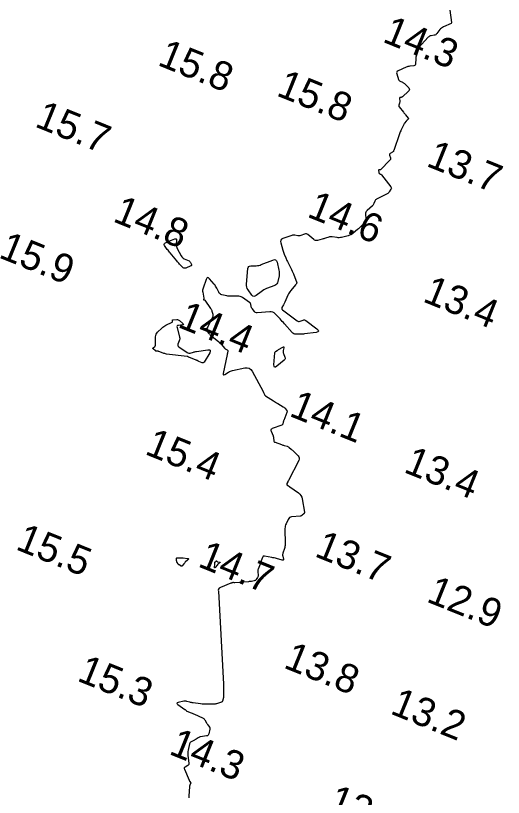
# Model space of a CAD drawing. Extents: x 3040093 to 3056816, y 408076 to 509144.
# Drawn here: x 3043877.9 to 3043963, y 438856.9 to 438993.3 of the extents above; entities that cross this region are included whole.
import ezdxf

# ---------------------------------------------------------------- set-up
doc = ezdxf.new("R2010")
doc.units = 0
doc.layers.add('V-CHAN-CONT-EL15', color=7, linetype='Continuous')
doc.layers.add('V-TOPO-SOUN-0810', color=7, linetype='Continuous')

msp = doc.modelspace()

# ---------------------------------------------------------------- linework, layer by layer
at = {"layer": 'V-CHAN-CONT-EL15'}
for points in [[(3043953.63, 438994.29), (3043953.91, 438992.15), (3043953.91, 438992.13), (3043953.91, 438992.11), (3043953.91, 438992.09), (3043953.9, 438992.07), (3043953.88, 438992), (3043953.88, 438991.98), (3043953.87, 438991.97), (3043953.85, 438991.95), (3043953.84, 438991.95), (3043952.5, 438991.37), (3043952.32, 438991.28), (3043952.17, 438991.17), (3043952.02, 438991.05), (3043951.9, 438990.9), (3043951.36, 438990.2), (3043951.26, 438990.1), (3043951.16, 438990.02), (3043951.03, 438989.96), (3043950.9, 438989.92), (3043950.34, 438989.83), (3043950.2, 438989.79), (3043950.07, 438989.74), (3043949.96, 438989.66), (3043949.86, 438989.57), (3043948.65, 438988.3), (3043948.5, 438988.12), (3043948.36, 438987.92), (3043948.24, 438987.71), (3043948.15, 438987.48), (3043947.78, 438986.43), (3043947.73, 438986.26), (3043947.69, 438986.09), (3043947.67, 438985.91), (3043947.66, 438985.73), (3043947.65, 438984.98), (3043947.63, 438984.83), (3043947.57, 438984.72), (3043947.46, 438984.64), (3043947.32, 438984.6), (3043946.64, 438984.51), (3043946.48, 438984.49), (3043946.32, 438984.45), (3043946.16, 438984.4), (3043946, 438984.34), (3043944.61, 438983.73), (3043944.45, 438983.63), (3043944.36, 438983.5), (3043944.32, 438983.35), (3043944.36, 438983.16), (3043944.67, 438982.19), (3043944.71, 438982.09), (3043944.77, 438982.01), (3043944.84, 438981.94), (3043944.94, 438981.89), (3043945.34, 438981.73), (3043945.44, 438981.68), (3043945.53, 438981.62), (3043945.62, 438981.56), (3043945.7, 438981.49), (3043946.44, 438980.74), (3043946.55, 438980.59), (3043946.59, 438980.44), (3043946.54, 438980.29), (3043946.43, 438980.15), (3043945.36, 438979.17), (3043945.31, 438979.14), (3043945.26, 438979.11), (3043945.21, 438979.09), (3043945.15, 438979.08), (3043944.92, 438979.04), (3043944.87, 438979.02), (3043944.83, 438978.99), (3043944.81, 438978.95), (3043944.81, 438978.9), (3043944.87, 438978.39), (3043944.88, 438978.3), (3043944.87, 438978.22), (3043944.86, 438978.14), (3043944.83, 438978.05), (3043944.72, 438977.73), (3043944.7, 438977.65), (3043944.7, 438977.57), (3043944.72, 438977.5), (3043944.77, 438977.43), (3043945.53, 438976.49), (3043945.62, 438976.37), (3043945.71, 438976.26), (3043945.81, 438976.14), (3043945.9, 438976.03), (3043946.38, 438975.45), (3043946.41, 438975.4), (3043946.42, 438975.35), (3043946.4, 438975.31), (3043946.37, 438975.27), (3043946.18, 438975.11), (3043946.13, 438975.07), (3043946.09, 438975.02), (3043946.05, 438974.98), (3043946.01, 438974.93), (3043945.73, 438974.55), (3043945.67, 438974.47), (3043945.62, 438974.39), (3043945.57, 438974.31), (3043945.52, 438974.22), (3043945.13, 438973.38), (3043945.05, 438973.21), (3043944.97, 438973.04), (3043944.91, 438972.86), (3043944.84, 438972.69), (3043943.87, 438969.81), (3043943.82, 438969.72), (3043943.77, 438969.63), (3043943.69, 438969.56), (3043943.6, 438969.5), (3043943.21, 438969.29), (3043943.13, 438969.24), (3043943.08, 438969.16), (3043943.07, 438969.08), (3043943.09, 438968.98), (3043943.25, 438968.52), (3043943.28, 438968.42), (3043943.27, 438968.32), (3043943.24, 438968.22), (3043943.17, 438968.14), (3043941.5, 438966.44), (3043941.47, 438966.42), (3043941.45, 438966.4), (3043941.42, 438966.4), (3043941.39, 438966.4), (3043941.26, 438966.41), (3043941.23, 438966.41), (3043941.21, 438966.4), (3043941.2, 438966.38), (3043941.2, 438966.35), (3043941.23, 438965.96), (3043941.23, 438965.91), (3043941.26, 438965.86), (3043941.29, 438965.82), (3043941.33, 438965.79), (3043941.54, 438965.69), (3043941.59, 438965.67), (3043941.63, 438965.63), (3043941.68, 438965.59), (3043941.71, 438965.55), (3043943.34, 438963.45), (3043943.4, 438963.35), (3043943.42, 438963.24), (3043943.4, 438963.13), (3043943.35, 438963.03), (3043943.06, 438962.59), (3043942.98, 438962.48), (3043942.9, 438962.39), (3043942.79, 438962.31), (3043942.68, 438962.25), (3043940.85, 438961.31), (3043940.75, 438961.24), (3043940.66, 438961.17), (3043940.6, 438961.08), (3043940.55, 438960.97), (3043940.38, 438960.52), (3043940.33, 438960.41), (3043940.27, 438960.31), (3043940.2, 438960.22), (3043940.12, 438960.13), (3043939.18, 438959.31), (3043939.05, 438959.17), (3043938.96, 438959.02), (3043938.92, 438958.84), (3043938.92, 438958.66), (3043938.98, 438957.87), (3043938.98, 438957.68), (3043938.94, 438957.51), (3043938.86, 438957.35), (3043938.75, 438957.2), (3043938.14, 438956.57), (3043938, 438956.42), (3043937.84, 438956.27), (3043937.69, 438956.13), (3043937.53, 438955.99), (3043936.74, 438955.35), (3043936.55, 438955.2), (3043936.35, 438955.09), (3043936.14, 438954.99), (3043935.91, 438954.92), (3043934.72, 438954.62), (3043934.53, 438954.59), (3043934.33, 438954.57), (3043934.14, 438954.57), (3043933.94, 438954.59), (3043933.07, 438954.74), (3043932.92, 438954.75), (3043932.78, 438954.75), (3043932.63, 438954.73), (3043932.49, 438954.69), (3043931.93, 438954.49), (3043931.78, 438954.44), (3043931.64, 438954.39), (3043931.5, 438954.35), (3043931.35, 438954.32), (3043930.53, 438954.11), (3043930.35, 438954.09), (3043930.18, 438954.1), (3043930.02, 438954.17), (3043929.87, 438954.27), (3043928.87, 438955.12), (3043928.74, 438955.21), (3043928.6, 438955.26), (3043928.45, 438955.26), (3043928.29, 438955.22), (3043927.6, 438954.95), (3043927.47, 438954.91), (3043927.34, 438954.88), (3043927.21, 438954.88), (3043927.08, 438954.9), (3043926.55, 438955.02), (3043926.42, 438955.03), (3043926.29, 438955.03), (3043926.16, 438955.02), (3043926.03, 438954.98), (3043924.49, 438954.43), (3043924.26, 438954.31), (3043924.13, 438954.15), (3043924.07, 438953.94), (3043924.11, 438953.69), (3043924.48, 438952.38), (3043924.53, 438952.21), (3043924.59, 438952.04), (3043924.65, 438951.88), (3043924.71, 438951.71), (3043924.99, 438951.07), (3043925.06, 438950.9), (3043925.14, 438950.74), (3043925.21, 438950.58), (3043925.29, 438950.43), (3043925.87, 438949.26), (3043926, 438949.01), (3043926.11, 438948.76), (3043926.22, 438948.51), (3043926.32, 438948.25), (3043926.92, 438946.72), (3043926.93, 438946.69), (3043926.93, 438946.65), (3043926.92, 438946.62), (3043926.89, 438946.58), (3043926.79, 438946.46), (3043926.76, 438946.43), (3043926.74, 438946.4), (3043926.71, 438946.36), (3043926.69, 438946.33), (3043925.85, 438945.33), (3043925.7, 438945.15), (3043925.58, 438944.95), (3043925.46, 438944.75), (3043925.36, 438944.55), (3043924.84, 438943.33), (3043924.79, 438943.21), (3043924.73, 438943.09), (3043924.67, 438942.97), (3043924.6, 438942.86), (3043924.33, 438942.39), (3043924.28, 438942.28), (3043924.28, 438942.18), (3043924.32, 438942.09), (3043924.4, 438942), (3043926.98, 438940.08), (3043927.1, 438940.01), (3043927.22, 438939.97), (3043927.35, 438939.97), (3043927.48, 438940), (3043928.01, 438940.19), (3043928.15, 438940.22), (3043928.27, 438940.21), (3043928.39, 438940.18), (3043928.51, 438940.11), (3043930.43, 438938.64), (3043930.66, 438938.42), (3043930.71, 438938.25), (3043930.58, 438938.12), (3043930.28, 438938.05), (3043928.28, 438937.77), (3043928.09, 438937.74), (3043927.9, 438937.73), (3043927.7, 438937.72), (3043927.51, 438937.71), (3043926.74, 438937.71), (3043926.55, 438937.73), (3043926.38, 438937.78), (3043926.23, 438937.88), (3043926.1, 438938), (3043924.78, 438939.53), (3043924.59, 438939.76), (3043924.39, 438939.97), (3043924.19, 438940.19), (3043923.99, 438940.4), (3043923.18, 438941.24), (3043922.97, 438941.43), (3043922.73, 438941.55), (3043922.47, 438941.62), (3043922.19, 438941.63), (3043919.99, 438941.47), (3043919.86, 438941.48), (3043919.73, 438941.52), (3043919.62, 438941.58), (3043919.53, 438941.68), (3043919.12, 438942.21), (3043919.06, 438942.29), (3043919.02, 438942.37), (3043918.98, 438942.47), (3043918.96, 438942.56), (3043918.89, 438942.95), (3043918.86, 438943.05), (3043918.82, 438943.13), (3043918.76, 438943.2), (3043918.68, 438943.26), (3043917.44, 438944.12), (3043917.23, 438944.24), (3043917.02, 438944.32), (3043916.79, 438944.37), (3043916.56, 438944.38), (3043915.53, 438944.35), (3043915.32, 438944.35), (3043915.11, 438944.36), (3043914.91, 438944.39), (3043914.7, 438944.43), (3043913.85, 438944.62), (3043913.67, 438944.68), (3043913.52, 438944.78), (3043913.39, 438944.9), (3043913.3, 438945.07), (3043912.96, 438945.78), (3043912.87, 438945.96), (3043912.76, 438946.13), (3043912.65, 438946.29), (3043912.52, 438946.44), (3043911.66, 438947.41), (3043911.49, 438947.56), (3043911.34, 438947.6), (3043911.21, 438947.51), (3043911.1, 438947.3), (3043910.56, 438945.76), (3043910.51, 438945.59), (3043910.48, 438945.41), (3043910.48, 438945.23), (3043910.5, 438945.04), (3043910.69, 438944), (3043910.69, 438943.97), (3043910.69, 438943.95), (3043910.69, 438943.92), (3043910.68, 438943.9), (3043910.65, 438943.8), (3043910.65, 438943.78), (3043910.65, 438943.76), (3043910.67, 438943.75), (3043910.69, 438943.74), (3043910.79, 438943.72), (3043910.81, 438943.71), (3043910.83, 438943.7), (3043910.85, 438943.69), (3043910.87, 438943.67), (3043911.88, 438942.24), (3043911.95, 438942.12), (3043912.01, 438942), (3043912.07, 438941.87), (3043912.11, 438941.74), (3043912.25, 438941.21), (3043912.28, 438941.07), (3043912.28, 438940.94), (3043912.26, 438940.81), (3043912.21, 438940.69), (3043911.36, 438938.87), (3043911.32, 438938.8), (3043911.27, 438938.75), (3043911.2, 438938.72), (3043911.13, 438938.7), (3043910.77, 438938.67), (3043910.72, 438938.66), (3043910.7, 438938.65), (3043910.71, 438938.62), (3043910.76, 438938.6), (3043911.01, 438938.47), (3043911.07, 438938.44), (3043911.13, 438938.4), (3043911.18, 438938.36), (3043911.22, 438938.3), (3043911.52, 438937.93), (3043911.59, 438937.85), (3043911.66, 438937.78), (3043911.73, 438937.71), (3043911.81, 438937.64), (3043913.34, 438936.38), (3043913.46, 438936.27), (3043913.58, 438936.16), (3043913.69, 438936.04), (3043913.79, 438935.92), (3043914.31, 438935.29), (3043914.36, 438935.24), (3043914.41, 438935.19), (3043914.47, 438935.15), (3043914.53, 438935.11), (3043914.78, 438934.97), (3043914.83, 438934.93), (3043914.86, 438934.88), (3043914.88, 438934.83), (3043914.87, 438934.76), (3043914.82, 438934.49), (3043914.81, 438934.42), (3043914.8, 438934.35), (3043914.78, 438934.28), (3043914.77, 438934.21), (3043914.1, 438930.85), (3043914.09, 438930.7), (3043914.12, 438930.62), (3043914.21, 438930.61), (3043914.35, 438930.68), (3043915.01, 438931.1), (3043915.17, 438931.2), (3043915.35, 438931.28), (3043915.53, 438931.34), (3043915.72, 438931.39), (3043917.86, 438931.83), (3043918.25, 438931.86), (3043918.59, 438931.77), (3043918.88, 438931.57), (3043919.11, 438931.25), (3043921.04, 438927.71), (3043921.07, 438927.65), (3043921.1, 438927.58), (3043921.13, 438927.52), (3043921.16, 438927.46), (3043921.27, 438927.19), (3043921.31, 438927.13), (3043921.35, 438927.08), (3043921.39, 438927.03), (3043921.45, 438926.99), (3043922.84, 438926.08), (3043923.03, 438925.96), (3043923.22, 438925.84), (3043923.4, 438925.73), (3043923.6, 438925.61), (3043924.55, 438925.06), (3043924.64, 438925), (3043924.73, 438924.93), (3043924.81, 438924.85), (3043924.88, 438924.77), (3043925.16, 438924.43), (3043925.21, 438924.34), (3043925.24, 438924.25), (3043925.24, 438924.15), (3043925.21, 438924.05), (3043924.63, 438922.65), (3043924.6, 438922.58), (3043924.58, 438922.51), (3043924.56, 438922.43), (3043924.54, 438922.36), (3043924.47, 438922.06), (3043924.45, 438921.99), (3043924.41, 438921.93), (3043924.36, 438921.89), (3043924.29, 438921.85), (3043922.62, 438921.24), (3043922.48, 438921.17), (3043922.4, 438921.07), (3043922.38, 438920.94), (3043922.42, 438920.78), (3043922.77, 438919.98), (3043922.81, 438919.88), (3043922.84, 438919.78), (3043922.86, 438919.67), (3043922.88, 438919.57), (3043922.92, 438919.14), (3043922.94, 438919.04), (3043922.98, 438918.96), (3043923.05, 438918.9), (3043923.14, 438918.85), (3043924.24, 438918.45), (3043924.36, 438918.41), (3043924.48, 438918.37), (3043924.6, 438918.33), (3043924.72, 438918.3), (3043925.25, 438918.16), (3043925.35, 438918.13), (3043925.44, 438918.09), (3043925.53, 438918.03), (3043925.61, 438917.97), (3043925.92, 438917.68), (3043926, 438917.61), (3043926.07, 438917.54), (3043926.15, 438917.47), (3043926.22, 438917.4), (3043927.13, 438916.49), (3043927.26, 438916.31), (3043927.33, 438916.12), (3043927.33, 438915.92), (3043927.25, 438915.7), (3043925.45, 438912.21), (3043925.42, 438912.15), (3043925.39, 438912.09), (3043925.36, 438912.04), (3043925.33, 438911.98), (3043925.19, 438911.67), (3043925.18, 438911.65), (3043925.18, 438911.63), (3043925.17, 438911.6), (3043925.17, 438911.58), (3043925.16, 438911.49), (3043925.16, 438911.47), (3043925.17, 438911.45), (3043925.18, 438911.43), (3043925.19, 438911.42), (3043925.47, 438911.23), (3043925.52, 438911.19), (3043925.57, 438911.15), (3043925.62, 438911.12), (3043925.68, 438911.08), (3043927.2, 438910.02), (3043927.44, 438909.82), (3043927.63, 438909.58), (3043927.77, 438909.3), (3043927.85, 438908.99), (3043928.24, 438906.64), (3043928.25, 438906.55), (3043928.23, 438906.48), (3043928.2, 438906.41), (3043928.14, 438906.34), (3043927.87, 438906.11), (3043927.8, 438906.05), (3043927.72, 438906.01), (3043927.64, 438905.99), (3043927.55, 438905.97), (3043926.01, 438905.83), (3043925.81, 438905.79), (3043925.65, 438905.7), (3043925.51, 438905.57), (3043925.4, 438905.4), (3043925.04, 438904.63), (3043924.96, 438904.43), (3043924.9, 438904.23), (3043924.87, 438904.02), (3043924.86, 438903.81), (3043924.89, 438901.05), (3043924.88, 438900.86), (3043924.86, 438900.68), (3043924.82, 438900.5), (3043924.77, 438900.32), (3043924.5, 438899.52), (3043924.46, 438899.39), (3043924.44, 438899.26), (3043924.44, 438899.13), (3043924.46, 438899), (3043924.58, 438898.46), (3043924.59, 438898.35), (3043924.56, 438898.28), (3043924.49, 438898.25), (3043924.37, 438898.27), (3043923.39, 438898.55), (3043923.18, 438898.61), (3043922.97, 438898.66), (3043922.76, 438898.71), (3043922.54, 438898.75), (3043921.31, 438898.98), (3043921.17, 438898.99), (3043921.06, 438898.95), (3043920.97, 438898.87), (3043920.91, 438898.74), (3043920.71, 438898.15), (3043920.66, 438898), (3043920.61, 438897.86), (3043920.55, 438897.71), (3043920.5, 438897.56), (3043920.19, 438896.73), (3043920.15, 438896.61), (3043920.12, 438896.49), (3043920.12, 438896.36), (3043920.12, 438896.23), (3043920.17, 438895.67), (3043920.17, 438895.56), (3043920.16, 438895.46), (3043920.12, 438895.36), (3043920.07, 438895.27), (3043919.83, 438894.89), (3043919.76, 438894.81), (3043919.69, 438894.75), (3043919.59, 438894.7), (3043919.49, 438894.67), (3043918.99, 438894.58), (3043918.87, 438894.56), (3043918.75, 438894.54), (3043918.63, 438894.53), (3043918.51, 438894.52), (3043916.1, 438894.34), (3043916.07, 438894.34), (3043916.04, 438894.34), (3043916.01, 438894.34), (3043915.98, 438894.34), (3043915.85, 438894.35), (3043915.82, 438894.35), (3043915.78, 438894.35), (3043915.75, 438894.35), (3043915.72, 438894.34), (3043915.56, 438894.29), (3043915.52, 438894.28), (3043915.49, 438894.27), (3043915.45, 438894.25), (3043915.41, 438894.24), (3043913.59, 438893.49), (3043913.39, 438893.38), (3043913.27, 438893.22), (3043913.22, 438893.03), (3043913.24, 438892.89)], [(3043913.24, 438892.89), (3043914.12, 438876.65), (3043914.12, 438876.43), (3043914.12, 438876.22), (3043914.12, 438876), (3043914.13, 438875.79), (3043914.14, 438874.67), (3043914.13, 438874.58), (3043914.13, 438874.49), (3043914.12, 438874.41), (3043914.11, 438874.32), (3043914.02, 438873.87), (3043914.02, 438873.83), (3043914, 438873.79), (3043913.99, 438873.75), (3043913.97, 438873.72), (3043913.88, 438873.57), (3043913.86, 438873.54), (3043913.83, 438873.51), (3043913.8, 438873.49), (3043913.76, 438873.48), (3043913.06, 438873.24), (3043912.93, 438873.2), (3043912.8, 438873.17), (3043912.66, 438873.15), (3043912.53, 438873.15), (3043911.2, 438873.11), (3043910.93, 438873.11), (3043910.66, 438873.12), (3043910.4, 438873.14), (3043910.13, 438873.17), (3043908.82, 438873.36), (3043908.68, 438873.38), (3043908.54, 438873.41), (3043908.4, 438873.44), (3043908.27, 438873.47), (3043907.73, 438873.62), (3043907.6, 438873.65), (3043907.46, 438873.66), (3043907.32, 438873.66), (3043907.19, 438873.63), (3043906.23, 438873.4), (3043906.07, 438873.34), (3043906.01, 438873.27), (3043906.04, 438873.18), (3043906.17, 438873.07), (3043907.39, 438872.22), (3043907.42, 438872.2), (3043907.45, 438872.18), (3043907.48, 438872.15), (3043907.5, 438872.13), (3043907.59, 438872.02), (3043907.62, 438871.99), (3043907.65, 438871.97), (3043907.68, 438871.95), (3043907.71, 438871.93), (3043908.5, 438871.6), (3043908.64, 438871.54), (3043908.78, 438871.48), (3043908.92, 438871.42), (3043909.07, 438871.36), (3043910.47, 438870.76), (3043910.59, 438870.7), (3043910.69, 438870.62), (3043910.78, 438870.52), (3043910.86, 438870.41), (3043911.15, 438869.88), (3043911.2, 438869.78), (3043911.26, 438869.68), (3043911.32, 438869.59), (3043911.39, 438869.5), (3043911.66, 438869.14), (3043911.72, 438869.05), (3043911.75, 438868.96), (3043911.76, 438868.85), (3043911.75, 438868.75), (3043911.57, 438867.97), (3043911.52, 438867.82), (3043911.43, 438867.71), (3043911.31, 438867.63), (3043911.16, 438867.59), (3043910.14, 438867.43), (3043910.03, 438867.41), (3043909.93, 438867.38), (3043909.83, 438867.33), (3043909.73, 438867.28), (3043909.34, 438867.04), (3043909.24, 438866.98), (3043909.14, 438866.93), (3043909.05, 438866.87), (3043908.95, 438866.81), (3043908.5, 438866.58), (3043908.4, 438866.51), (3043908.32, 438866.43), (3043908.26, 438866.33), (3043908.22, 438866.22), (3043907.94, 438865.08), (3043907.9, 438864.85), (3043907.88, 438864.61), (3043907.88, 438864.38), (3043907.9, 438864.15), (3043908.08, 438862.84), (3043908.09, 438862.71), (3043908.06, 438862.6), (3043907.99, 438862.51), (3043907.89, 438862.43), (3043907.44, 438862.16), (3043907.34, 438862.08), (3043907.29, 438861.99), (3043907.28, 438861.89), (3043907.31, 438861.77), (3043908.12, 438859.87), (3043908.15, 438859.82), (3043908.17, 438859.76), (3043908.21, 438859.71), (3043908.24, 438859.66), (3043908.38, 438859.47), (3043908.41, 438859.42), (3043908.42, 438859.37), (3043908.42, 438859.32), (3043908.4, 438859.27), (3043908.27, 438859.01), (3043908.24, 438858.95), (3043908.22, 438858.89), (3043908.21, 438858.83), (3043908.2, 438858.76), (3043908.07, 438857.1), (3043908.06, 438856.8)]]:
    msp.add_lwpolyline(points, dxfattribs=at)
for points in [[(3043908.2, 438950.46), (3043908.27, 438950.4), (3043908.33, 438950.33), (3043908.37, 438950.24), (3043908.53, 438949.89), (3043908.56, 438949.8), (3043908.55, 438949.74), (3043908.51, 438949.68), (3043908.43, 438949.64), (3043907.54, 438949.28), (3043907.37, 438949.23), (3043907.22, 438949.24), (3043907.08, 438949.3), (3043906.95, 438949.41), (3043906.46, 438949.97), (3043906.33, 438950.11), (3043906.21, 438950.24), (3043906.09, 438950.39), (3043905.97, 438950.53), (3043904.82, 438951.91), (3043904.69, 438952.06), (3043904.57, 438952.22), (3043904.45, 438952.37), (3043904.33, 438952.53), (3043903.82, 438953.24), (3043903.76, 438953.36), (3043903.76, 438953.47), (3043903.81, 438953.56), (3043903.92, 438953.63), (3043904.48, 438953.9), (3043904.62, 438953.97), (3043904.77, 438954.03), (3043904.91, 438954.09), (3043905.06, 438954.15), (3043905.65, 438954.37), (3043905.78, 438954.4), (3043905.87, 438954.37), (3043905.92, 438954.29), (3043905.93, 438954.16), (3043905.9, 438953.39), (3043905.9, 438953.21), (3043905.93, 438953.03), (3043905.98, 438952.87), (3043906.05, 438952.7), (3043906.77, 438951.4), (3043906.87, 438951.25), (3043906.98, 438951.11), (3043907.12, 438951), (3043907.28, 438950.91), (3043908.12, 438950.51)], [(3043923.84, 438948.67), (3043923.86, 438948.42), (3043923.85, 438948.17), (3043923.82, 438947.92), (3043923.63, 438946.93), (3043923.56, 438946.7), (3043923.44, 438946.51), (3043923.28, 438946.36), (3043923.06, 438946.25), (3043921.64, 438945.69), (3043921.39, 438945.58), (3043921.14, 438945.46), (3043920.91, 438945.31), (3043920.69, 438945.15), (3043919.81, 438944.46), (3043919.6, 438944.34), (3043919.4, 438944.31), (3043919.22, 438944.39), (3043919.05, 438944.57), (3043918.41, 438945.48), (3043918.27, 438945.71), (3043918.18, 438945.96), (3043918.14, 438946.22), (3043918.14, 438946.49), (3043918.38, 438949.19), (3043918.43, 438949.39), (3043918.53, 438949.54), (3043918.68, 438949.63), (3043918.89, 438949.66), (3043919.82, 438949.69), (3043920.06, 438949.7), (3043920.28, 438949.74), (3043920.51, 438949.79), (3043920.73, 438949.87), (3043922.75, 438950.67), (3043923.02, 438950.74), (3043923.23, 438950.69), (3043923.38, 438950.54), (3043923.48, 438950.29), (3043923.8, 438948.91)], [(3043902.18, 438935.62), (3043902.23, 438935.68), (3043902.25, 438935.75), (3043902.26, 438935.83), (3043902.28, 438937.28), (3043902.31, 438937.51), (3043902.38, 438937.73), (3043902.49, 438937.92), (3043902.64, 438938.1), (3043903.39, 438938.8), (3043903.55, 438938.94), (3043903.72, 438939.07), (3043903.9, 438939.18), (3043904.08, 438939.28), (3043905.15, 438939.8), (3043905.19, 438939.82), (3043905.22, 438939.86), (3043905.23, 438939.9), (3043905.23, 438939.95), (3043905.22, 438940.15), (3043905.23, 438940.2), (3043905.25, 438940.23), (3043905.28, 438940.25), (3043905.32, 438940.26), (3043906, 438940.27), (3043906.13, 438940.27), (3043906.24, 438940.24), (3043906.35, 438940.18), (3043906.46, 438940.11), (3043907.03, 438939.62), (3043907.12, 438939.52), (3043907.14, 438939.44), (3043907.08, 438939.39), (3043906.95, 438939.35), (3043906.27, 438939.27), (3043906.13, 438939.23), (3043906.04, 438939.16), (3043906, 438939.05), (3043906.02, 438938.9), (3043906.46, 438937.18), (3043906.49, 438937.03), (3043906.49, 438936.88), (3043906.47, 438936.73), (3043906.42, 438936.58), (3043906.19, 438935.99), (3043906.15, 438935.85), (3043906.16, 438935.72), (3043906.22, 438935.61), (3043906.33, 438935.52), (3043907.81, 438934.53), (3043907.93, 438934.47), (3043908.06, 438934.43), (3043908.19, 438934.42), (3043908.33, 438934.44), (3043908.88, 438934.59), (3043909.01, 438934.62), (3043909.15, 438934.65), (3043909.29, 438934.68), (3043909.43, 438934.7), (3043911.37, 438935.01), (3043911.66, 438935.02), (3043911.81, 438934.94), (3043911.83, 438934.77), (3043911.72, 438934.5), (3043910.74, 438932.84), (3043910.67, 438932.76), (3043910.6, 438932.71), (3043910.51, 438932.7), (3043910.41, 438932.73), (3043909.85, 438932.96), (3043909.81, 438932.98), (3043909.77, 438933), (3043909.73, 438933.02), (3043909.69, 438933.04), (3043909.54, 438933.12), (3043909.5, 438933.14), (3043909.46, 438933.15), (3043909.42, 438933.17), (3043909.38, 438933.19), (3043908.09, 438933.7), (3043908.06, 438933.71), (3043908.04, 438933.72), (3043908.01, 438933.74), (3043907.99, 438933.75), (3043907.89, 438933.81), (3043907.87, 438933.82), (3043907.84, 438933.83), (3043907.82, 438933.84), (3043907.79, 438933.85), (3043904.16, 438934.27), (3043904.02, 438934.29), (3043903.87, 438934.33), (3043903.73, 438934.37), (3043903.59, 438934.42), (3043902.84, 438934.71), (3043902.79, 438934.73), (3043902.75, 438934.74), (3043902.7, 438934.75), (3043902.65, 438934.75), (3043902.46, 438934.74), (3043902.41, 438934.75), (3043902.37, 438934.76), (3043902.33, 438934.78), (3043902.29, 438934.8), (3043901.86, 438935.16), (3043901.81, 438935.21), (3043901.79, 438935.26), (3043901.81, 438935.31), (3043901.86, 438935.36), (3043902.13, 438935.57)], [(3043924.54, 438934.73), (3043924.54, 438934.61), (3043924.56, 438934.48), (3043924.6, 438934.36), (3043924.84, 438933.72), (3043924.88, 438933.58), (3043924.87, 438933.45), (3043924.81, 438933.33), (3043924.71, 438933.22), (3043923.41, 438932.15), (3043923.19, 438932), (3043923.03, 438931.99), (3043922.95, 438932.12), (3043922.94, 438932.39), (3043923.08, 438934.49), (3043923.09, 438934.56), (3043923.12, 438934.62), (3043923.16, 438934.67), (3043923.22, 438934.72), (3043923.47, 438934.87), (3043923.54, 438934.91), (3043923.6, 438934.95), (3043923.67, 438934.99), (3043923.73, 438935.03), (3043924.5, 438935.49), (3043924.59, 438935.54), (3043924.65, 438935.53), (3043924.67, 438935.48), (3043924.66, 438935.37), (3043924.56, 438934.86)], [(3043907.39, 438897.83), (3043907.33, 438897.77), (3043907.27, 438897.71), (3043907.22, 438897.64), (3043906.92, 438897.27), (3043906.91, 438897.25), (3043906.89, 438897.24), (3043906.87, 438897.23), (3043906.85, 438897.23), (3043906.76, 438897.24), (3043906.73, 438897.24), (3043906.71, 438897.25), (3043906.69, 438897.25), (3043906.67, 438897.26), (3043906.38, 438897.44), (3043906.33, 438897.48), (3043906.28, 438897.52), (3043906.24, 438897.57), (3043906.21, 438897.62), (3043906.05, 438897.89), (3043906.01, 438897.95), (3043905.99, 438898.02), (3043905.97, 438898.08), (3043905.95, 438898.15), (3043905.91, 438898.51), (3043905.91, 438898.59), (3043905.94, 438898.64), (3043905.99, 438898.67), (3043906.06, 438898.68), (3043906.6, 438898.68), (3043906.72, 438898.68), (3043906.84, 438898.67), (3043906.96, 438898.67), (3043907.08, 438898.66), (3043907.85, 438898.59), (3043907.96, 438898.56), (3043908.01, 438898.52), (3043908, 438898.45), (3043907.93, 438898.36), (3043907.45, 438897.9)], [(3043913.22, 438897.61), (3043913.16, 438897.56), (3043913.11, 438897.51), (3043913.06, 438897.45), (3043912.67, 438896.99), (3043912.62, 438896.94), (3043912.58, 438896.93), (3043912.56, 438896.96), (3043912.56, 438897.04), (3043912.61, 438897.54), (3043912.61, 438897.58), (3043912.62, 438897.62), (3043912.62, 438897.66), (3043912.62, 438897.7), (3043912.63, 438897.85), (3043912.63, 438897.89), (3043912.64, 438897.92), (3043912.66, 438897.95), (3043912.69, 438897.98), (3043912.85, 438898.12), (3043912.88, 438898.14), (3043912.9, 438898.14), (3043912.93, 438898.14), (3043912.95, 438898.12), (3043913.05, 438898.03), (3043913.07, 438898.01), (3043913.1, 438898), (3043913.13, 438897.98), (3043913.16, 438897.98), (3043913.49, 438897.94), (3043913.54, 438897.93), (3043913.56, 438897.91), (3043913.55, 438897.88), (3043913.51, 438897.84), (3043913.27, 438897.65)]]:
    msp.add_lwpolyline(points, close=True, dxfattribs=at)

# ---------------------------------------------------------------- texts
at = {"layer": 'V-TOPO-SOUN-0810'}
for s, p in [('14.3 ', (3043941.69, 438988.84)), ('15.8 ', (3043902.45, 438984.77)), ('15.8 ', (3043923.18, 438979.46)), ('15.7 ', (3043881.02, 438974.04)), ('13.7 ', (3043949.33, 438967.15)), ('14.6 ', (3043928.53, 438958.3)), ('14.8 ', (3043894.64, 438957.48)), ('15.9 ', (3043874.72, 438951.18)), ('13.4 ', (3043948.71, 438943.5)), ('14.4 ', (3043905.96, 438939.04)), ('14.1 ', (3043925.41, 438923.52)), ('15.4 ', (3043900.22, 438916.86)), ('13.4 ', (3043945.39, 438913.71)), ('15.5 ', (3043877.68, 438900.23)), ('13.7 ', (3043929.84, 438899.01)), ('14.7 ', (3043909.47, 438897.24)), ('12.9 ', (3043949.36, 438891.1)), ('13.8 ', (3043924.43, 438879.56)), ('15.3 ', (3043888.4, 438877.29)), ('13.2 ', (3043943.03, 438871.55)), ('14.3 ', (3043904.42, 438864.5)), ('13.0 ', (3043932.04, 438854.62))]:
    msp.add_text(s, height=5, rotation=338, dxfattribs=at).set_placement(p)

doc.saveas('drawing.dxf')
